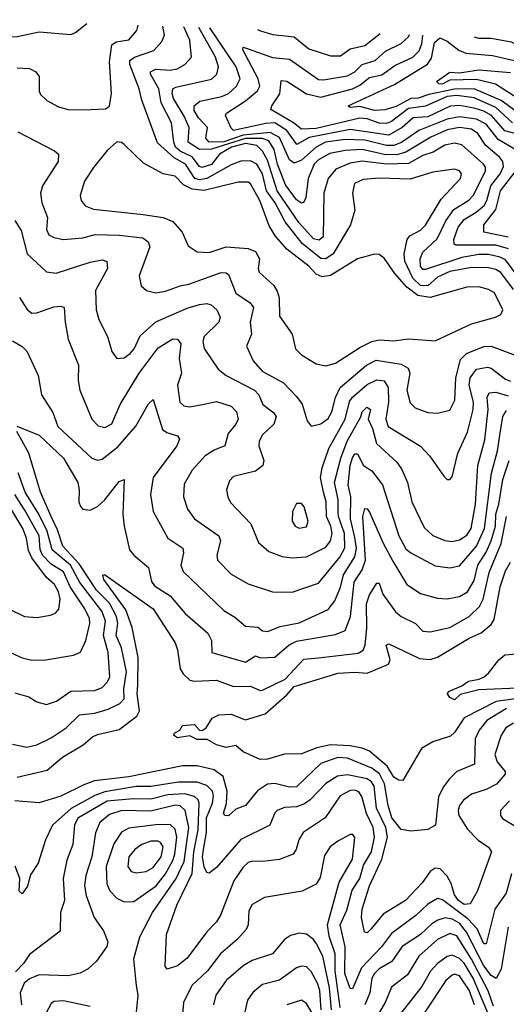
# Model space of a CAD drawing. Extents: x 1308313 to 1441400, y 959662 to 1036319.
# Tile 386 of 656: x 1343585 to 1345588, y 1030758 to 1034809. Entities that reach past the tile are written whole.
import ezdxf

# ---------------------------------------------------------------- set-up
doc = ezdxf.new("R2010")
doc.units = 0

msp = doc.modelspace()

# ---------------------------------------------------------------- linework, layer by layer
at = {"layer": '0CON10XD'}
for points in [[(1343392.1, 1034809), (1343393.7, 1034805), (1343425, 1034770.8), (1343464.3, 1034744.3), (1343495, 1034736.8), (1343575, 1034739.7), (1343665, 1034759.6), (1343795, 1034748.1), (1343815, 1034755.7), (1343862.1, 1034793)], [(1343575, 1034611.3), (1343625, 1034608.5), (1343651.9, 1034595), (1343665.5, 1034575), (1343665.5, 1034515.5), (1343671.4, 1034501.4), (1343696.2, 1034476.2), (1343745, 1034450), (1343785, 1034438.9), (1343845, 1034437.5), (1343937.7, 1034442.3), (1343955, 1034453.3), (1343962.7, 1034505), (1343955.2, 1034635.2), (1343964.2, 1034705), (1343981.9, 1034718.1), (1344035, 1034726.1), (1344066.8, 1034765), (1344072.4, 1034785.8)], [(1345618.2, 1033698.2), (1345565, 1033768.3), (1345545, 1033781.6), (1345515, 1033788), (1345445, 1033789.1), (1345355, 1033772.7), (1345305, 1033750), (1345265, 1033713.4), (1345235, 1033714.6), (1345203.3, 1033745), (1345170.8, 1033815), (1345167.5, 1033845), (1345180, 1033905), (1345190.4, 1033919.6), (1345235, 1033943.5), (1345255, 1033963.3), (1345320.2, 1034069.8), (1345399.5, 1034155), (1345403.1, 1034175), (1345395, 1034187.1), (1345374.5, 1034194.5), (1345285, 1034182), (1345192.2, 1034152.2), (1345066.2, 1034156.2), (1344998.7, 1034151.3), (1344962.7, 1034135), (1344954.6, 1034095), (1344964.5, 1034025), (1344946.4, 1033965), (1344875.2, 1033845), (1344845, 1033824.8), (1344825, 1033826.6), (1344748, 1033888), (1344677.5, 1033977.5), (1344636.1, 1034055), (1344601.2, 1034105), (1344584.1, 1034175), (1344561, 1034215), (1344535, 1034228), (1344495, 1034226.3), (1344455, 1034211.7), (1344354.9, 1034155.1), (1344325, 1034149.8), (1344305.6, 1034155.6), (1344267.7, 1034215), (1344220.5, 1034240.5), (1344152.2, 1034302.2), (1344087.7, 1034477.7), (1344077.5, 1034525), (1344037.9, 1034625), (1344038.4, 1034641.6), (1344057.5, 1034655), (1344137.3, 1034682.7), (1344170.5, 1034719.5), (1344180.8, 1034745), (1344174.1, 1034782.4)], [(1344886, 1034194), (1344855.2, 1034155), (1344836.6, 1034095), (1344834.5, 1033915.5), (1344818.1, 1033901.9), (1344795, 1033907.6), (1344733.8, 1033975), (1344644.9, 1034105), (1344605, 1034231.3), (1344585, 1034267.7), (1344561.8, 1034291.8), (1344515, 1034299.3), (1344456.5, 1034285), (1344407.4, 1034255), (1344375, 1034212.6), (1344335, 1034200.3), (1344325, 1034205.2), (1344294.6, 1034244.6), (1344245, 1034268), (1344227, 1034285), (1344219, 1034305), (1344210, 1034385), (1344167.1, 1034467.1), (1344158.4, 1034525), (1344123, 1034585), (1344123.1, 1034595), (1344145, 1034605.9), (1344205, 1034601.5), (1344233.3, 1034606.7), (1344264.5, 1034625), (1344292.5, 1034655), (1344285.2, 1034725), (1344261.1, 1034779.4)], [(1345596.3, 1033866.3), (1345545, 1033880.9), (1345380.6, 1033880.6), (1345373.9, 1033885), (1345372.4, 1033905), (1345390, 1033955), (1345415, 1033986.7), (1345463.5, 1034016.5), (1345496.2, 1034045), (1345508.3, 1034065), (1345524.6, 1034125.4), (1345562.3, 1034175), (1345576.1, 1034205), (1345573.5, 1034225), (1345561.5, 1034241.5), (1345502.3, 1034292.3), (1345470.1, 1034340.1), (1345445, 1034357.9), (1345395, 1034365.8), (1345345, 1034355.1), (1345277.1, 1034325), (1345175, 1034263.4), (1345136.8, 1034253.2), (1345085, 1034254.7), (1344995, 1034274.9), (1344925, 1034271.4), (1344861.4, 1034258.6), (1344815, 1034233), (1344797.8, 1034215), (1344772.3, 1034155), (1344763.2, 1034076.7), (1344755, 1034058.1), (1344745, 1034053.8), (1344725, 1034067.6), (1344679.1, 1034129.1), (1344646.5, 1034215), (1344632.7, 1034275), (1344610.3, 1034310.3), (1344585, 1034320.3), (1344515, 1034319.9), (1344375, 1034276.8), (1344325, 1034274.4), (1344279.1, 1034305), (1344282.9, 1034365), (1344262.5, 1034412.5), (1344218, 1034485), (1344212.7, 1034505), (1344215.6, 1034524.4), (1344228, 1034532), (1344375, 1034564.1), (1344396, 1034585), (1344403.9, 1034615), (1344391.5, 1034655), (1344322.2, 1034777.3)], [(1345624.4, 1034274.4), (1345555, 1034315.7), (1345505, 1034378.6), (1345465, 1034400), (1345395, 1034408.7), (1345345, 1034400.1), (1345227.3, 1034352.7), (1345156.3, 1034303.7), (1345125, 1034290.7), (1345095, 1034291.1), (1345005, 1034312.8), (1344925, 1034315.3), (1344843.8, 1034305), (1344804.9, 1034285.1), (1344745, 1034231.3), (1344715, 1034219.2), (1344695, 1034231.8), (1344654.1, 1034324.1), (1344615.4, 1034345.4), (1344505, 1034333.3), (1344425, 1034305.8), (1344364.7, 1034304.7), (1344351.5, 1034321.5), (1344357.5, 1034365), (1344320.4, 1034405), (1344302.7, 1034435), (1344302.7, 1034455), (1344326.4, 1034473.6), (1344416.6, 1034493.4), (1344445, 1034505.2), (1344477.4, 1034535), (1344492.5, 1034565), (1344475.5, 1034615), (1344367.2, 1034775.8)], [(1344563.7, 1034769.1), (1344572.5, 1034765), (1344625, 1034748.7), (1344665, 1034744.4), (1344715, 1034738.4), (1344775, 1034688.8), (1344865, 1034659.7), (1344905, 1034659.7), (1344945, 1034689.4), (1345005, 1034703.2), (1345068.1, 1034751.9)], [(1345655, 1034333.1), (1345581.9, 1034351.9), (1345526.6, 1034415), (1345495, 1034432.8), (1345455, 1034444.9), (1345395, 1034455.7), (1345356.8, 1034453.2), (1345265, 1034409.6), (1345204.9, 1034405.1), (1345159.8, 1034365), (1345105, 1034333.6), (1344945, 1034356.5), (1344776.4, 1034323.6), (1344725.8, 1034295.8), (1344685, 1034352.9), (1344635, 1034384.1), (1344597.8, 1034382.2), (1344465, 1034352.7), (1344455, 1034362.5), (1344431.8, 1034415), (1344436.2, 1034425), (1344515, 1034475.6), (1344563.5, 1034516.5), (1344573.8, 1034535), (1344566.4, 1034565), (1344503.8, 1034685), (1344505, 1034695.6), (1344525, 1034689.6), (1344625, 1034653.2), (1344695, 1034646.8), (1344815, 1034562.9), (1344835, 1034561.3), (1344935, 1034578.2), (1344965, 1034594.8), (1344995.1, 1034624.9), (1345048.6, 1034641.4), (1345090.9, 1034679.1), (1345155, 1034711.1), (1345185, 1034738.2), (1345189.9, 1034747.8)], [(1345613.9, 1034383.9), (1345545, 1034448.1), (1345455, 1034487.1), (1345385, 1034496.8), (1345345, 1034493.2), (1345255, 1034452.6), (1345185, 1034443.2), (1345115, 1034390.3), (1345095, 1034382.3), (1345065, 1034382.8), (1345015, 1034400.5), (1344985, 1034404.3), (1344805, 1034361.6), (1344745, 1034358.4), (1344712.5, 1034385), (1344619.4, 1034439.4), (1344623.2, 1034455), (1344656.2, 1034503.8), (1344660.9, 1034559.1), (1344685, 1034556.6), (1344765, 1034503.3), (1344825, 1034490.7), (1344954.9, 1034525.1), (1344985, 1034539.7), (1345025, 1034570.7), (1345075, 1034582.4), (1345129.4, 1034620.6), (1345202.8, 1034655), (1345228.7, 1034681.3), (1345239.7, 1034710.3), (1345244.3, 1034745.9)], [(1345636.1, 1034426.1), (1345566.5, 1034476.5), (1345455, 1034523.9), (1345375, 1034523.1), (1345268.6, 1034501.4), (1345225, 1034486.3), (1345195, 1034484.7), (1345135, 1034451.8), (1345087.8, 1034437.8), (1345045, 1034435.5), (1344985, 1034451.5), (1344945, 1034447.8), (1344936.9, 1034455), (1345080.2, 1034520.2), (1345127.5, 1034542.5), (1345264.2, 1034625.8), (1345279.6, 1034650.4), (1345292, 1034715), (1345315, 1034733.8), (1345345, 1034720.4), (1345393.2, 1034683.2), (1345421.7, 1034671.7), (1345531.2, 1034661.2), (1345645, 1034635.8)], [(1345455.8, 1034738.7), (1345473.6, 1034733.6), (1345525, 1034733.1), (1345607.3, 1034717.3), (1345675, 1034683.4), (1345710, 1034685), (1345735, 1034697.3), (1345750, 1034725), (1345749.3, 1034728.8)], [(1345635.4, 1034484.6), (1345543, 1034543), (1345465, 1034562.6), (1345355, 1034560), (1345324.2, 1034544.2), (1345310, 1034545), (1345300.6, 1034555), (1345355, 1034593.6), (1345395, 1034590.6), (1345475, 1034602.2), (1345605, 1034591.8)], [(1343577.1, 1034347.1), (1343728.9, 1034268.9), (1343745.4, 1034255.4), (1343743.2, 1034225), (1343678.5, 1034125), (1343671.1, 1034095), (1343676.5, 1034055), (1343699.2, 1033995), (1343696, 1033945), (1343705, 1033923.8), (1343725, 1033912.4), (1343765, 1033904.7), (1343845, 1033911.2), (1343895.3, 1033925.3), (1343995, 1033922.4), (1344091.4, 1033911.4), (1344114.5, 1033895), (1344120.8, 1033875), (1344076.9, 1033755), (1344085, 1033713.8), (1344106.7, 1033695), (1344145, 1033685.5), (1344185, 1033691.3), (1344245, 1033714.2), (1344281.1, 1033721.1), (1344415, 1033768.1), (1344435, 1033767.2), (1344445, 1033760), (1344475, 1033683.5), (1344534.3, 1033644.3), (1344546.9, 1033625), (1344533.4, 1033565), (1344539.2, 1033515), (1344518.2, 1033465), (1344545.4, 1033405), (1344582.7, 1033362.7), (1344670.9, 1033315), (1344725, 1033258.2), (1344747.2, 1033227.2), (1344767.9, 1033157.9), (1344785, 1033136.2), (1344825, 1033145.6), (1344855, 1033168.5), (1344870.3, 1033195), (1344884.8, 1033255), (1344904.1, 1033295.9), (1345012.7, 1033387.3), (1345052.3, 1033407.7), (1345155, 1033391), (1345183.9, 1033375), (1345190.2, 1033355), (1345177.9, 1033285), (1345192, 1033232), (1345212.3, 1033212.3), (1345265, 1033192.8), (1345305, 1033190.2), (1345355, 1033202.7), (1345376.6, 1033243.4), (1345379.8, 1033335), (1345398.8, 1033411.2), (1345424.5, 1033435.5), (1345495, 1033463.9), (1345525, 1033466.2), (1345625, 1033428.2)], [(1344845, 1033384.5), (1344885, 1033396.2), (1344985, 1033460.8), (1345035, 1033485.2), (1345065, 1033491.1), (1345125, 1033487.1), (1345185.3, 1033495.3), (1345295, 1033487.1), (1345445, 1033557.9), (1345543.3, 1033585), (1345565, 1033596.2), (1345574.2, 1033615), (1345539.4, 1033685), (1345515, 1033698.9), (1345475, 1033710), (1345425, 1033708.2), (1345275, 1033666.2), (1345223.7, 1033673.7), (1345178.4, 1033708.4), (1345128.7, 1033765), (1345085, 1033828.1), (1345065, 1033843.3), (1345045, 1033843.6), (1344975, 1033825.3), (1344865, 1033755.7), (1344830.6, 1033750.6), (1344805, 1033761.2), (1344775.7, 1033795), (1344684.9, 1033864.9), (1344637.8, 1033917.8), (1344611.4, 1033961.4), (1344572.9, 1034065), (1344535, 1034132.9), (1344525, 1034140.6), (1344485, 1034140.2), (1344345, 1034105.8), (1344295, 1034111), (1344259.1, 1034129.1), (1344225.5, 1034165.5), (1344175, 1034174.2), (1344095, 1034218.5), (1344015, 1034296), (1344004.1, 1034304.1), (1343985, 1034306.2), (1343945, 1034270.8), (1343888.6, 1034201.4), (1343852.2, 1034145), (1343834.4, 1034085), (1343837.8, 1034065), (1343855, 1034043.1), (1343889.1, 1034029.1), (1344093.3, 1034006.7), (1344175, 1033995.2), (1344215, 1033977.9), (1344254.5, 1033935), (1344278.5, 1033878.5), (1344315, 1033853.6), (1344365, 1033850.6), (1344435, 1033873.7), (1344525, 1033868), (1344555, 1033854.5), (1344571.5, 1033825), (1344566.2, 1033785), (1344570.5, 1033770.5), (1344630.5, 1033715), (1344645, 1033692.5), (1344652.4, 1033665), (1344655, 1033588.8), (1344706.5, 1033515), (1344720, 1033455), (1344745, 1033430.6), (1344805, 1033393.6), (1344845, 1033384.5)], [(1345640.5, 1033745), (1345585, 1033820.9), (1345562.4, 1033832.4), (1345515, 1033843.2), (1345475, 1033843.1), (1345405, 1033830.1), (1345255, 1033781), (1345245, 1033781.2), (1345235.3, 1033795), (1345233.6, 1033825), (1345245, 1033852.5), (1345302.8, 1033907.2), (1345338.5, 1033981.5), (1345372.1, 1034027.9), (1345433.4, 1034066.6), (1345452, 1034085), (1345502.1, 1034185), (1345502, 1034202), (1345493.9, 1034215), (1345405, 1034293.6), (1345375, 1034300.7), (1345335, 1034293.2), (1345286.7, 1034263.3), (1345245, 1034249.7), (1345185, 1034216.9), (1345095, 1034214.9), (1344995, 1034226.2), (1344945, 1034219), (1344886, 1034194)], [(1345595, 1033914.1), (1345495.6, 1033935), (1345495.3, 1033965), (1345545, 1034028.3), (1345564.2, 1034105), (1345633.6, 1034195)], [(1343565, 1033982.2), (1343591.5, 1033941.5), (1343615.5, 1033845), (1343695, 1033770.9), (1343735, 1033766.2), (1343875, 1033811.4), (1343925, 1033820.4), (1343943.8, 1033813.8), (1343946, 1033785), (1343896.5, 1033695), (1343899.6, 1033615), (1343910.4, 1033575), (1343946.7, 1033505), (1343965, 1033443.3), (1343984.4, 1033414.4), (1344015, 1033417.8), (1344040, 1033435), (1344056.6, 1033455), (1344081.4, 1033508.6), (1344144.8, 1033565.2), (1344275, 1033622.3), (1344325, 1033636.7), (1344355, 1033641.1), (1344372.9, 1033635), (1344396.2, 1033615), (1344410.4, 1033585), (1344404.6, 1033565), (1344344.8, 1033505.2), (1344338.7, 1033485), (1344345, 1033455.8), (1344401.5, 1033371.5), (1344434.4, 1033344.4), (1344551.3, 1033285), (1344568.8, 1033265), (1344586.2, 1033225), (1344631.1, 1033191.1), (1344640.7, 1033175), (1344631.1, 1033145), (1344585, 1033100.5), (1344570.4, 1033075), (1344570, 1033055), (1344590, 1032995), (1344585.3, 1032974.7), (1344555, 1032950.8), (1344465, 1032930), (1344448.6, 1032911.4), (1344436.7, 1032875), (1344441.5, 1032845), (1344452.9, 1032822.9), (1344536.2, 1032735), (1344567.5, 1032657.5), (1344610.4, 1032620.4), (1344665, 1032600.8), (1344705, 1032594), (1344765, 1032598.4), (1344845, 1032638.8), (1344865, 1032664.5), (1344871.1, 1032695), (1344865.7, 1032725), (1344848.3, 1032765), (1344846.5, 1032825), (1344835.2, 1032864.8), (1344822.6, 1032925), (1344830, 1032965), (1344857.9, 1033045), (1344924.4, 1033165), (1344942.4, 1033237.6), (1344954.5, 1033255.5), (1345015, 1033308.1), (1345055, 1033327.3), (1345085, 1033322.3), (1345102.3, 1033295), (1345102.9, 1033235), (1345092, 1033165), (1345101.2, 1033135), (1345234.2, 1033054.2), (1345272.9, 1033012.9), (1345330.9, 1032930.9), (1345345, 1032916.7), (1345355, 1032916.7), (1345365, 1032927.5), (1345388.7, 1033025), (1345427.7, 1033112.3), (1345451.9, 1033205), (1345452.9, 1033235), (1345434.9, 1033304.9), (1345439.1, 1033335), (1345465, 1033371.5), (1345510.5, 1033379.5), (1345525.4, 1033375), (1345585, 1033330), (1345605, 1033322.2)], [(1343584.5, 1033665.5), (1343615.9, 1033615.9), (1343635, 1033601.8), (1343655, 1033602.3), (1343725, 1033627.4), (1343755, 1033630), (1343768.6, 1033625), (1343771.8, 1033565), (1343784.6, 1033495), (1343826.9, 1033386.9), (1343825.3, 1033325), (1343832.5, 1033285), (1343882.7, 1033165), (1343908.1, 1033138.1), (1343935, 1033131.5), (1343965, 1033146.4), (1343998.4, 1033225), (1344076.8, 1033355), (1344155, 1033459.4), (1344215, 1033495.8), (1344235, 1033494.1), (1344248.4, 1033475), (1344241.4, 1033415), (1344251.6, 1033355), (1344234.8, 1033305), (1344243.8, 1033235), (1344260.7, 1033220.7), (1344285, 1033216.2), (1344345, 1033227.2), (1344395, 1033237.5), (1344455, 1033218.9), (1344477.9, 1033195), (1344483.8, 1033165), (1344475.4, 1033145), (1344443.3, 1033106.7), (1344429.4, 1033055), (1344385, 1033037.6), (1344348.2, 1033015), (1344294.6, 1032955), (1344262, 1032898), (1344258.8, 1032845), (1344276.2, 1032795), (1344305, 1032754.5), (1344405.4, 1032685), (1344412, 1032665), (1344396.9, 1032605), (1344399.6, 1032585), (1344455, 1032527.5), (1344525, 1032487.9), (1344625, 1032454.6), (1344706.4, 1032453.6), (1344815, 1032491.1), (1344903.1, 1032596.9), (1344923.9, 1032636.1), (1344922.3, 1032695), (1344896.8, 1032765), (1344896.2, 1032783.8), (1344895.9, 1032835), (1344881.1, 1032905), (1344906.2, 1033005), (1344932.7, 1033075), (1344989.1, 1033175), (1344995, 1033195.8), (1345014.2, 1033215), (1345028.5, 1033205), (1345020, 1033165), (1345037.1, 1033127.1), (1345054, 1033065), (1345137.7, 1032987.7), (1345158.6, 1032958.6), (1345181.8, 1032905), (1345199.1, 1032825), (1345249.5, 1032719.5), (1345285, 1032687.2), (1345335, 1032666.4), (1345365, 1032662.1), (1345395, 1032669), (1345425, 1032687.9), (1345443.4, 1032715), (1345461.7, 1032815), (1345470.3, 1032975), (1345499.2, 1033080.8)], [(1343555, 1033486.9), (1343595, 1033464), (1343614.4, 1033444.4), (1343661.1, 1033345), (1343675.5, 1033265), (1343722, 1033192), (1343742.3, 1033135), (1343882.1, 1033005), (1343905, 1032997.1), (1343925, 1033000.3), (1343988.5, 1033051.5), (1344062.9, 1033137.1), (1344115, 1033228.1), (1344135, 1033246), (1344173.4, 1033123.4), (1344190.6, 1033110.6), (1344235, 1033096.9), (1344242.7, 1033082.7), (1344231.8, 1033055), (1344134.7, 1032925), (1344123.2, 1032855), (1344134.7, 1032785), (1344194.5, 1032675), (1344256.7, 1032635), (1344259.2, 1032615), (1344248.8, 1032565), (1344258.3, 1032538.3), (1344425, 1032377.3), (1344470.6, 1032350.6), (1344515, 1032313.3), (1344565, 1032308.8), (1344585, 1032294.6), (1344605, 1032292), (1344657.3, 1032312.7), (1344735, 1032327.4), (1344855, 1032382.3), (1344882.1, 1032417.9), (1344905, 1032474.4), (1344917.3, 1032525), (1344965, 1032598.4), (1344971.4, 1032635), (1344965, 1032677.9), (1344946.2, 1032755), (1344947.4, 1032845), (1344936.6, 1032895), (1344945.5, 1032975), (1344955, 1033006.4), (1344965, 1033022.5), (1344975, 1033023.1), (1344999.6, 1032975), (1345035, 1032953.2), (1345077.7, 1032895), (1345145.2, 1032685), (1345175, 1032632), (1345195, 1032614.7), (1345295, 1032561.2), (1345355, 1032553.1), (1345395, 1032562.2), (1345465, 1032642), (1345497.6, 1032715), (1345526.5, 1032943.5), (1345551.2, 1033035), (1345562.1, 1033107.9), (1345573.4, 1033176.6), (1345589.3, 1033200.7)], [(1345499.2, 1033080.8), (1345513.1, 1033205), (1345509, 1033255), (1345516.9, 1033273.1), (1345545, 1033276.3), (1345595, 1033261.8)], [(1343555, 1031828.5), (1343615, 1031815.9), (1343655, 1031825.3), (1343715, 1031854.7), (1343776.2, 1031895), (1343831.8, 1031948.2), (1343895, 1031955.6), (1343948.6, 1031971.4), (1343997.3, 1031995), (1344014.7, 1032015), (1344013.9, 1032055), (1344025.1, 1032125), (1344004, 1032225), (1343981.6, 1032275), (1343989.1, 1032325), (1343982.9, 1032352.9), (1343955, 1032408.6), (1343901.7, 1032461.7), (1343830.2, 1032570.2), (1343762.5, 1032642.5), (1343740.3, 1032710.3), (1343714.5, 1032764.5), (1343670.4, 1032865), (1343622.5, 1033025), (1343572.7, 1033115)], [(1343573.5, 1033136.5), (1343665, 1033098.8), (1343766.1, 1033005), (1343824.1, 1032905), (1343830.3, 1032875), (1343829.1, 1032825), (1343835, 1032805.6), (1343845, 1032795.4), (1343875, 1032791.3), (1343905, 1032806.2), (1343935, 1032833.6), (1343995, 1032908.5), (1344015, 1032917.5), (1344009.2, 1032775), (1344014.6, 1032725), (1344037.3, 1032627.3), (1344054.4, 1032605), (1344114.8, 1032554.8), (1344127.8, 1032497.8), (1344139.5, 1032479.5), (1344205, 1032438.4), (1344266.2, 1032365), (1344360, 1032285), (1344373.9, 1032255), (1344375.7, 1032205), (1344515, 1032165.4), (1344555, 1032191.9), (1344575, 1032183.1), (1344635, 1032186.5), (1344693.6, 1032236.4), (1344725, 1032251.7), (1344885, 1032279), (1344925, 1032295.4), (1344946.9, 1032353.1), (1344961.1, 1032495), (1344994.2, 1032545.8), (1345009, 1032585), (1344997.1, 1032765), (1345005, 1032798), (1345015, 1032795.8), (1345025, 1032782.9), (1345080.7, 1032655), (1345120.6, 1032580.6), (1345179.2, 1032485), (1345235, 1032447.5), (1345305, 1032428.7), (1345345, 1032426), (1345395, 1032435.8), (1345428.7, 1032455), (1345455, 1032501.5), (1345470.4, 1032565), (1345505, 1032617.6), (1345526, 1032665), (1345542.9, 1032725), (1345544.9, 1032775), (1345557.5, 1032815), (1345573.3, 1032916.7), (1345600, 1032995)], [(1343565, 1032038.8), (1343623.1, 1032023.1), (1343655, 1032002.5), (1343695, 1031990.9), (1343737.1, 1032005), (1343795, 1032046.1), (1343895, 1032048.2), (1343925, 1032061.3), (1343947.2, 1032085), (1343956.8, 1032105), (1343949, 1032205), (1343929.9, 1032275), (1343938.8, 1032335), (1343923.6, 1032375), (1343832.6, 1032492.6), (1343793.8, 1032565), (1343718.2, 1032628.2), (1343698.7, 1032705), (1343663.8, 1032775), (1343607.6, 1032865), (1343579.3, 1032945)], [(1343476.7, 1032415), (1343605, 1032353.1), (1343655, 1032349.1), (1343711.8, 1032358.2), (1343733, 1032367), (1343745.9, 1032384.1), (1343751.6, 1032425), (1343745.2, 1032455), (1343728, 1032485), (1343695, 1032514.2), (1343634.4, 1032595), (1343621, 1032625), (1343613.3, 1032675), (1343597.7, 1032715), (1343519.9, 1032845)], [(1343511.5, 1032221.5), (1343595, 1032183.1), (1343635, 1032173.8), (1343692.5, 1032175), (1343806, 1032194), (1343835, 1032206.9), (1343857.1, 1032255), (1343874.2, 1032324.2), (1343872.4, 1032345), (1343853, 1032385), (1343792.7, 1032475), (1343765, 1032537.5), (1343715, 1032568.6), (1343678.9, 1032605), (1343669.1, 1032629.1), (1343665.1, 1032685), (1343607.7, 1032787.7), (1343565.1, 1032855)], [(1344735, 1032716.9), (1344765, 1032722.9), (1344771.9, 1032745), (1344756, 1032805), (1344745, 1032818.8), (1344725, 1032818.8), (1344708, 1032785), (1344706, 1032745), (1344718.8, 1032725), (1344735, 1032716.9)], [(1343575, 1031692.5), (1343698.4, 1031721.6), (1343760.9, 1031775), (1343846.2, 1031825), (1343885, 1031857.8), (1343905, 1031868.1), (1343995, 1031888.7), (1344067.5, 1031942.5), (1344077.7, 1031965), (1344068.1, 1032035), (1344071, 1032071), (1344073.4, 1032185), (1344048.3, 1032308.3), (1344021.3, 1032381.3), (1343931.8, 1032505), (1343926.7, 1032523.3), (1343934.1, 1032525.9), (1344134.2, 1032385), (1344224.6, 1032245), (1344235, 1032216.7), (1344245, 1032138.1), (1344257.3, 1032117.3), (1344285, 1032091.9), (1344305, 1032087.4), (1344395, 1032091.6), (1344465, 1032065.6), (1344535, 1032067), (1344575, 1032048.7), (1344585, 1032049.6), (1344678.4, 1032095), (1344755, 1032178.4), (1344815, 1032183.2), (1344977.7, 1032202.3), (1344998.9, 1032215), (1345006.6, 1032235), (1345013.3, 1032305), (1345012.3, 1032405), (1345025, 1032442.9), (1345055, 1032490.8), (1345065, 1032490.8), (1345080.4, 1032445), (1345132.4, 1032372.4), (1345155, 1032353.2), (1345214.4, 1032325), (1345245, 1032293.3), (1345275, 1032289.7), (1345355, 1032308), (1345435, 1032353.2), (1345477, 1032395), (1345492.5, 1032425), (1345517, 1032535), (1345566.7, 1032653.3), (1345589.1, 1032765)], [(1345655, 1032018.3), (1345545.8, 1032004.2), (1345414.1, 1031935.9), (1345375, 1031876.4), (1345358.6, 1031861.4), (1345285, 1031837.3), (1345239.5, 1031810.5), (1345161.7, 1031678.3), (1345145, 1031679.5), (1345125, 1031692.1), (1345097.6, 1031737.6), (1345053.3, 1031775), (1345025, 1031799.3), (1344995, 1031811.7), (1344945, 1031821.7), (1344865, 1031824.8), (1344807.8, 1031812.2), (1344745, 1031788.5), (1344675, 1031786.9), (1344605, 1031765.6), (1344574.5, 1031764.5), (1344505, 1031796.7), (1344475, 1031822.5), (1344435, 1031814), (1344395, 1031825.6), (1344356.7, 1031846.7), (1344315, 1031847.2), (1344285, 1031862.3), (1344235, 1031853.9), (1344218, 1031865), (1344224.2, 1031875), (1344244.6, 1031885.4), (1344255.7, 1031904.3), (1344305, 1031908.6), (1344324.5, 1031885), (1344336, 1031884), (1344352.7, 1031895), (1344377.5, 1031935), (1344405, 1031948), (1344455, 1031950.8), (1344515, 1031927.7), (1344595, 1031952.2), (1344685, 1032030.5), (1344715, 1032065.3), (1344865, 1032110.8), (1344895, 1032120.5), (1344965, 1032124.8), (1345015, 1032120.6), (1345103.2, 1032156.8), (1345109.3, 1032175), (1345094, 1032235), (1345105, 1032240.5), (1345231, 1032181), (1345275, 1032176.4), (1345305, 1032185.9), (1345435.2, 1032264.8), (1345484.2, 1032285.8), (1345525, 1032320.7), (1345538.5, 1032341.5), (1345562.3, 1032475), (1345585, 1032541.4), (1345605, 1032577.1)], [(1345665, 1032060.3), (1345475, 1032051.7), (1345398.3, 1032031.7), (1345375, 1032010.7), (1345355, 1032019.6), (1345345.5, 1032035), (1345350.5, 1032045), (1345405, 1032067.6), (1345432.2, 1032087.8), (1345476.2, 1032095), (1345496.2, 1032105), (1345515, 1032120), (1345556.7, 1032175), (1345582.5, 1032195), (1345665, 1032202)], [(1345588.8, 1031975), (1345507.4, 1031925), (1345476.3, 1031885), (1345460.3, 1031849.7), (1345456.5, 1031745), (1345385, 1031715.4), (1345354.1, 1031685.9), (1345328.3, 1031651.7), (1345308.8, 1031611.2), (1345296.1, 1031495), (1345265, 1031476.9), (1345195, 1031470.4), (1345155, 1031477.4), (1345117.2, 1031525), (1345102.1, 1031575), (1345086.6, 1031665), (1345066.2, 1031706.2), (1345035, 1031728.8), (1344935, 1031770.9), (1344895, 1031772.7), (1344825, 1031748.2), (1344725, 1031652.5), (1344695, 1031651.4), (1344635, 1031666.7), (1344605, 1031662.9), (1344564.2, 1031635.8), (1344514.4, 1031575), (1344475, 1031560), (1344445, 1031533.5), (1344430, 1031535), (1344423.8, 1031543.8), (1344435.7, 1031584.3), (1344439.7, 1031635), (1344422.3, 1031695), (1344385, 1031722.8), (1344315, 1031738.5), (1344255, 1031738.7), (1344035, 1031693.2), (1343893.5, 1031676.5), (1343849.2, 1031660.8), (1343755, 1031613.5), (1343665, 1031586.7), (1343565, 1031594.4)], [(1345617.5, 1031915), (1345586.6, 1031895), (1345566.9, 1031865), (1345540.7, 1031785), (1345550, 1031755), (1345583.1, 1031715), (1345582.7, 1031705), (1345546.9, 1031663.1), (1345505, 1031641.2), (1345445, 1031622.5), (1345412.1, 1031597.9), (1345395.9, 1031575), (1345389.4, 1031555), (1345392.2, 1031535), (1345427.9, 1031477.9), (1345472.4, 1031432.4), (1345514.7, 1031404.7), (1345527.5, 1031385), (1345468.5, 1031221.5), (1345439.2, 1031170.8), (1345415, 1031167.9), (1345390.9, 1031185), (1345375, 1031207.8), (1345361, 1031255), (1345344.8, 1031284.7), (1345315.5, 1031315.5), (1345295, 1031318.4), (1345275, 1031303.8), (1345242.1, 1031257.9), (1345173.4, 1031185), (1345081.7, 1031128.3), (1345031.6, 1031068.4), (1345015, 1031051.5), (1345003.9, 1031053.9), (1344992.4, 1031115), (1344995, 1031148.8), (1345025.2, 1031245), (1345076.1, 1031355), (1345098.7, 1031445), (1345091.7, 1031485), (1345053.3, 1031565), (1345044.6, 1031655), (1345033.3, 1031673.3), (1345015.6, 1031685.6), (1344935, 1031701.2), (1344893.5, 1031696.5), (1344845, 1031665.8), (1344781.2, 1031598.8), (1344757.9, 1031582.1), (1344725, 1031570), (1344675, 1031567.7), (1344645.3, 1031554.7), (1344634.6, 1031545), (1344614.4, 1031495), (1344495, 1031436), (1344395, 1031320.4), (1344365, 1031297.1), (1344355, 1031300), (1344343.8, 1031323.8), (1344337, 1031365), (1344341.1, 1031395), (1344353.6, 1031465), (1344354.5, 1031525.5), (1344378, 1031585), (1344383.4, 1031615), (1344378.5, 1031635), (1344355, 1031658.3), (1344315, 1031671.2), (1344238.4, 1031671.6), (1344125, 1031653.6), (1344065, 1031653.5), (1343935, 1031631.9), (1343895, 1031617.1), (1343796.9, 1031563.1), (1343720.7, 1031495), (1343691.8, 1031435), (1343661.3, 1031338.7), (1343629.4, 1031290.6), (1343616.7, 1031243.3), (1343595, 1031212.3), (1343583.5, 1031223.5), (1343585.5, 1031275), (1343565.9, 1031325.9)], [(1345610, 1031295), (1345587.7, 1031215), (1345540.3, 1031149.7), (1345505, 1031006), (1345495, 1031006.7), (1345468, 1031068), (1345429.2, 1031109.2), (1345325, 1031188), (1345305, 1031192.7), (1345265, 1031169.5), (1345215, 1031122.4), (1345115, 1031049.1), (1345074.1, 1030994.1), (1344992.5, 1030907.5), (1344955, 1030821.1), (1344945, 1030822.2), (1344923.2, 1030885), (1344924.6, 1030994.6), (1344903.9, 1031085), (1344931.3, 1031145), (1344953.3, 1031226.7), (1344985.7, 1031275), (1344999.9, 1031330.1), (1345032.5, 1031385), (1345045.7, 1031445), (1345039.7, 1031485), (1345012.4, 1031542.4), (1344993, 1031613), (1344981.2, 1031631.2), (1344965, 1031638.1), (1344945, 1031637.7), (1344904.6, 1031615.4), (1344842.3, 1031525), (1344752.5, 1031465), (1344734.1, 1031435), (1344723.4, 1031395), (1344711.1, 1031375), (1344655, 1031353.3), (1344585, 1031345.3), (1344543.1, 1031346.9), (1344525, 1031340.6), (1344505, 1031322.5), (1344466.7, 1031265), (1344411.6, 1031125), (1344395, 1031097.5), (1344355, 1031055.6), (1344275, 1030947.5), (1344235, 1030915.7), (1344191.5, 1030901.5), (1344184.5, 1030915), (1344188.7, 1031045), (1344232.2, 1031165), (1344295, 1031295.5), (1344301.4, 1031385), (1344319.8, 1031475), (1344323.9, 1031585), (1344319.2, 1031599.2), (1344305, 1031613.1), (1344265, 1031624), (1344195, 1031620.1), (1344125, 1031601), (1344052.4, 1031602.4), (1343945, 1031593.4), (1343825, 1031523.5), (1343811.3, 1031495), (1343803.8, 1031415), (1343779, 1031351), (1343764.3, 1031275.7), (1343769.3, 1031185), (1343753.3, 1031135), (1343751.8, 1031058.2), (1343625, 1030962.7), (1343600.3, 1030925), (1343568.2, 1030891.8)], [(1344065.6, 1030725), (1344072.6, 1030795), (1344065.2, 1030835.2), (1344054.6, 1030945), (1344079.4, 1031035), (1344131.2, 1031135), (1344228.9, 1031275), (1344262.2, 1031345), (1344281.1, 1031485), (1344265.6, 1031555.6), (1344245, 1031573.6), (1344225, 1031577.2), (1344125, 1031552.2), (1344004.9, 1031555.1), (1343955, 1031538.7), (1343914.8, 1031505), (1343896.7, 1031463.3), (1343882.6, 1031365), (1343857.1, 1031287.1), (1343852.5, 1031245), (1343858.8, 1031205), (1343892.1, 1031115), (1343929.8, 1031059.8), (1343947.5, 1031015), (1343944.3, 1030995), (1343901.4, 1030935), (1343867, 1030903), (1343834.6, 1030885.4), (1343785, 1030874.7), (1343665, 1030879.2), (1343625, 1030862.1), (1343604.1, 1030845), (1343587.7, 1030805), (1343592, 1030755)], [(1345600.8, 1031595), (1345564.5, 1031555), (1345563.5, 1031535), (1345572.4, 1031522.4), (1345641, 1031481)], [(1344015, 1031179.6), (1344055, 1031180.3), (1344146.3, 1031245), (1344185.1, 1031294.9), (1344215, 1031349.5), (1344223.8, 1031375), (1344231.6, 1031445), (1344225, 1031478.2), (1344205, 1031497.4), (1344145, 1031496.7), (1344035, 1031483), (1344004.5, 1031465.5), (1343971.9, 1031418.1), (1343941.3, 1031325), (1343943.3, 1031253.3), (1343956, 1031225), (1343985, 1031194), (1344015, 1031179.6)], [(1344904.5, 1030745), (1344882.9, 1030895), (1344883.6, 1030965), (1344858.3, 1031038.3), (1344852.5, 1031085), (1344900, 1031260), (1344954.3, 1031355), (1344964.3, 1031444.3), (1344956.3, 1031456.3), (1344945, 1031456.9), (1344895, 1031428.5), (1344863.1, 1031405), (1344839.8, 1031370.2), (1344821.2, 1031278.8), (1344805, 1031252.2), (1344747.4, 1031222.6), (1344592.5, 1031197.5), (1344542.4, 1031167.6), (1344528.3, 1031141.7), (1344525.9, 1031085), (1344517.5, 1031065), (1344482.1, 1031025), (1344411.6, 1030965), (1344358.4, 1030895), (1344293.8, 1030835), (1344258.7, 1030765), (1344245.5, 1030595)], [(1344065, 1031298.2), (1344105, 1031303.8), (1344135, 1031320), (1344168, 1031365), (1344175.1, 1031405.1), (1344165, 1031423.3), (1344155, 1031428.7), (1344125, 1031429.3), (1344087.9, 1031415), (1344059.4, 1031395), (1344034.8, 1031365), (1344030.3, 1031325), (1344043.9, 1031303.9), (1344065, 1031298.2)], [(1345595.2, 1031075), (1345567.3, 1030902.7), (1345545.9, 1030864.1), (1345525, 1030876.5), (1345495, 1030915.9), (1345423.7, 1031055), (1345395, 1031091.5), (1345365, 1031107.8), (1345336.9, 1031113.1), (1345305.9, 1031104.1), (1345281.5, 1031088.5), (1345235.3, 1031044.7), (1345159.7, 1030995), (1345116.8, 1030933.2), (1345065, 1030903.9), (1345045.7, 1030885), (1345034.8, 1030865), (1345026.6, 1030805), (1345005.8, 1030755)], [(1344868.4, 1030735), (1344860.3, 1030825), (1344832.4, 1030955), (1344806.7, 1031006.7), (1344794.8, 1031024.8), (1344765, 1031046.2), (1344735, 1031050), (1344699.8, 1031040.2), (1344675, 1031024.4), (1344625, 1030965.4), (1344541.8, 1030938.2), (1344505, 1030916), (1344435, 1030856.2), (1344392.5, 1030795), (1344382.5, 1030755)], [(1345535, 1030750.2), (1345513.1, 1030813.1), (1345445, 1030943), (1345385, 1031039.4), (1345355, 1031049.4), (1345305, 1031024.3), (1345227.8, 1030955), (1345181.8, 1030878.2), (1345115, 1030828.2), (1345088.7, 1030765), (1345045, 1030690.7)], [(1345514.8, 1030715.2), (1345451.8, 1030865), (1345415, 1030926.2), (1345395, 1030946.6), (1345365, 1030959.4), (1345345, 1030954.3), (1345304.4, 1030925.6), (1345275.4, 1030894.6), (1345239.6, 1030830.4), (1345110.2, 1030665)], [(1344826.6, 1030735), (1344820.1, 1030815), (1344810.7, 1030845), (1344785, 1030892.5), (1344765, 1030911.1), (1344745, 1030914), (1344725, 1030907.1), (1344655, 1030856.8), (1344585, 1030838.7), (1344545, 1030806.2), (1344523.2, 1030775), (1344475.3, 1030565)], [(1345456.6, 1030755), (1345435, 1030815.7), (1345395.7, 1030875), (1345375, 1030881.1), (1345365, 1030877.6), (1345339.5, 1030855), (1345252.3, 1030725)], [(1343875, 1030749.2), (1343765, 1030772.5), (1343725, 1030769.1), (1343715, 1030760.8), (1343681.1, 1030698.9)], [(1344821.4, 1030665), (1344765, 1030760.9), (1344745, 1030774.5), (1344684, 1030756)]]:
    msp.add_lwpolyline(points, dxfattribs=at)

doc.saveas('drawing.dxf')
